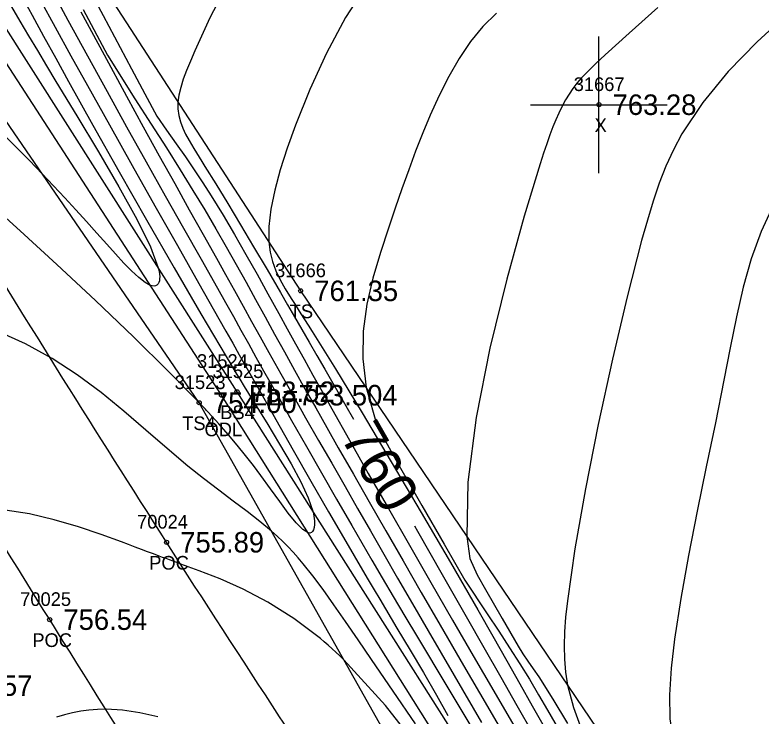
# Model space of a CAD drawing. Extents: x 1376587 to 1378239, y 1000335 to 1003031.
# Drawn here: x 1377963.2 to 1378017.8, y 1000666.1 to 1000717.4 of the extents above; entities that cross this region are included whole.
import ezdxf

# ---------------------------------------------------------------- set-up
doc = ezdxf.new("R2010")
doc.units = 0
for name, color, linetype in [('RD_DTM_BkLn1', 7, 'Continuous'), ('RD_DTM_BkLn2', 7, 'Continuous'), ('RD_DTM_BkLn_txCode', 7, 'Continuous'), ('RD_DTM_Major1', 7, 'Continuous'), ('RD_DTM_Major1_Lbl', 7, 'Continuous'), ('RD_DTM_Minor1', 7, 'Continuous'), ('RD_EX_H2O', 7, 'Continuous'), ('RD_EX_H2O_txCode', 7, 'Continuous'), ('RD_EX_Misc', 7, 'Continuous'), ('RD_EX_Misc_txCode', 7, 'Continuous'), ('RD_EX_Road', 7, 'Continuous'), ('RD_EX_Road_txCode', 7, 'Continuous'), ('RD_EX_TX_H2O_ELEV', 7, 'Continuous'), ('RD_EX_TX_Misc_ELEV', 7, 'Continuous'), ('RD_EX_TX_Road_ELEV', 7, 'Continuous'), ('RD_HC_Survey_ELEV', 7, 'Continuous'), ('RD_HC_Survey_txCode', 7, 'Continuous'), ('RD_SMD_Locator', 7, 'Continuous')]:
    doc.layers.add(name, color=color, linetype=linetype)

msp = doc.modelspace()

# ---------------------------------------------------------------- linework, layer by layer
at = {"layer": 'RD_DTM_BkLn1'}
msp.add_spline([(1378169.212, 1000387.103), (1378131.506, 1000434.744), (1378095.477, 1000481.988), (1378063.033, 1000526.867), (1378030.177, 1000574.233), (1377998.011, 1000622.539), (1377965.721, 1000673.201), (1377936, 1000721.493), (1377904.113, 1000773.429), (1377890.868, 1000795.129)], degree=3, dxfattribs=at)
at = {"layer": 'RD_DTM_BkLn2'}
for points in [[(1377906.26, 1000825.275), (1377902.456, 1000822.063), (1377908.408, 1000811.64), (1377936.588, 1000774.744), (1377960.665, 1000733.287), (1377984.073, 1000697.247), (1378009.482, 1000659.726)], [(1378037.054, 1000660.69), (1378019.371, 1000647.154), (1378012.958, 1000645.379), (1378008.902, 1000647.858), (1378005.689, 1000648.466), (1377979.425, 1000689.869), (1377951.959, 1000733.065), (1377926.815, 1000775.481), (1377904.915, 1000809.034), (1377897.581, 1000820.924), (1377899.385, 1000824.511)], [(1378008.67, 1000646.807), (1378003.766, 1000643.675), (1378001.404, 1000645.1), (1377976.657, 1000689.064), (1377948.341, 1000730.353), (1377932.085, 1000752.211), (1377921.755, 1000767.644), (1377900.683, 1000806.395), (1377894.514, 1000820.878), (1377896.367, 1000824.095)]]:
    msp.add_lwpolyline(points, dxfattribs=at)
at = {"layer": 'RD_DTM_Major1'}
for points in [[(1377978.814, 1000719.897), (1377977.446, 1000717.207), (1377976.343, 1000714.81), (1377976.017, 1000714.057), (1377975.732, 1000713.362), (1377975.493, 1000712.719), (1377975.306, 1000712.123), (1377975.175, 1000711.57), (1377975.106, 1000711.053), (1377975.102, 1000710.548), (1377975.163, 1000710.069), (1377975.282, 1000709.608), (1377975.452, 1000709.157), (1377975.664, 1000708.706), (1377975.913, 1000708.249), (1377976.082, 1000707.957), (1377976.262, 1000707.657), (1377976.452, 1000707.348), (1377976.651, 1000707.028), (1377976.86, 1000706.696), (1377977.077, 1000706.349), (1377977.873, 1000705.063), (1377978.745, 1000703.631), (1377979.672, 1000702.087), (1377980.637, 1000700.465), (1377981.618, 1000698.801), (1377982.596, 1000697.129), (1377983.117, 1000696.235), (1377983.637, 1000695.338), (1377984.702, 1000693.495), (1377985.258, 1000692.528), (1377985.839, 1000691.518), (1377987.379, 1000688.835), (1377987.934, 1000687.866)], [(1377965.032, 1000718.563), (1377966.132, 1000716.539), (1377967.279, 1000714.442), (1377968.478, 1000712.267), (1377970.085, 1000709.38), (1377971.746, 1000706.422), (1377973.418, 1000703.459), (1377975.063, 1000700.557), (1377976.637, 1000697.78), (1377978.102, 1000695.196), (1377978.612, 1000694.294), (1377979.106, 1000693.42), (1377979.59, 1000692.562), (1377980.069, 1000691.713), (1377980.548, 1000690.863), (1377981.034, 1000690.004), (1377982.262, 1000687.835), (1377983.535, 1000685.597), (1377984.828, 1000683.333), (1377986.118, 1000681.089), (1377987.382, 1000678.907), (1377988.596, 1000676.831), (1377989.026, 1000676.103), (1377989.448, 1000675.39), (1377989.866, 1000674.688), (1377990.282, 1000673.99), (1377991.121, 1000672.588), (1377992.09, 1000670.97), (1377993.063, 1000669.327), (1377994.012, 1000667.688), (1377994.847, 1000666.19)], [(1378018.638, 1000703.497), (1378017.751, 1000701.587), (1378017.037, 1000699.595), (1378016.453, 1000697.516), (1378015.954, 1000695.346), (1378015.497, 1000693.08), (1378015.039, 1000690.714), (1378014.412, 1000687.602), (1378013.749, 1000684.387), (1378013.083, 1000681.132), (1378012.45, 1000677.901), (1378011.886, 1000674.757), (1378011.425, 1000671.763), (1378011.174, 1000669.66), (1378011.044, 1000667.712), (1378011.078, 1000665.955), (1378011.319, 1000664.423), (1378011.812, 1000663.152), (1378012.599, 1000662.178), (1378013.779, 1000661.493), (1378015.273, 1000661.119), (1378017.019, 1000660.997), (1378018.955, 1000661.067)], [(1377992.483, 1000665.593), (1377990.843, 1000667.97), (1377989.27, 1000670.276), (1377988.277, 1000671.736), (1377987.361, 1000673.074), (1377986.512, 1000674.294), (1377985.721, 1000675.399), (1377984.977, 1000676.394), (1377984.272, 1000677.282), (1377983.898, 1000677.724), (1377983.527, 1000678.141), (1377983.152, 1000678.538), (1377982.767, 1000678.923), (1377982.365, 1000679.3), (1377981.942, 1000679.675), (1377981.09, 1000680.379), (1377980.153, 1000681.106), (1377979.146, 1000681.866), (1377978.081, 1000682.668), (1377976.97, 1000683.522), (1377975.826, 1000684.437), (1377974.312, 1000685.715), (1377972.756, 1000687.065), (1377971.147, 1000688.443), (1377969.476, 1000689.803), (1377967.733, 1000691.101), (1377965.911, 1000692.29), (1377963.948, 1000693.364), (1377961.936, 1000694.274)], [(1377992.404, 1000680.055), (1377992.629, 1000679.66), (1377994.435, 1000676.498), (1377996.191, 1000673.42), (1377997.482, 1000671.157), (1377998.717, 1000668.989), (1377999.898, 1000666.915), (1378001.025, 1000664.933)]]:
    msp.add_lwpolyline(points, dxfattribs=at)
at = {"layer": 'RD_DTM_Minor1'}
for points in [[(1377965.68, 1000719.603), (1377967.06, 1000717.045), (1377968.476, 1000714.444), (1377969.913, 1000711.826), (1377971.349, 1000709.237), (1377972.775, 1000706.689), (1377974.172, 1000704.207), (1377975.519, 1000701.821), (1377976.798, 1000699.559), (1377977.988, 1000697.448), (1377978.583, 1000696.389), (1377979.155, 1000695.369), (1377979.711, 1000694.374), (1377980.261, 1000693.391), (1377980.811, 1000692.406), (1377981.37, 1000691.408), (1377982.375, 1000689.619), (1377983.42, 1000687.767), (1377984.497, 1000685.868), (1377985.595, 1000683.942), (1377986.704, 1000682.006), (1377987.816, 1000680.078), (1377988.545, 1000678.822), (1377989.284, 1000677.555), (1377990.048, 1000676.253), (1377990.85, 1000674.894), (1377991.705, 1000673.454), (1377992.626, 1000671.911), (1377994.776, 1000668.327), (1377997.109, 1000664.437)], [(1377988.906, 1000719.643), (1377987.367, 1000717.229), (1377985.979, 1000714.633), (1377984.752, 1000711.97), (1377983.697, 1000709.353), (1377983.095, 1000707.685), (1377982.587, 1000706.101), (1377982.185, 1000704.611), (1377981.903, 1000703.228), (1377981.753, 1000701.962), (1377981.748, 1000700.826), (1377981.842, 1000700.08), (1377982.015, 1000699.386), (1377982.262, 1000698.722), (1377982.577, 1000698.065), (1377982.955, 1000697.392), (1377983.392, 1000696.681), (1377983.616, 1000696.327), (1377984.1, 1000695.57), (1377984.635, 1000694.735), (1377984.922, 1000694.284), (1377986.619, 1000691.553), (1377988.582, 1000688.316), (1377990.707, 1000684.752), (1377992.893, 1000681.043), (1377995.037, 1000677.369), (1377997.037, 1000673.908), (1377998.135, 1000671.992), (1377999.156, 1000670.199), (1378000.112, 1000668.51), (1378001.015, 1000666.903), (1378001.878, 1000665.359)], [(1377968.583, 1000719.367), (1377969.628, 1000717.382), (1377971.696, 1000713.492), (1377972.669, 1000711.66), (1377973.546, 1000710.033), (1377974.275, 1000709.005), (1377974.974, 1000708.011), (1377975.646, 1000707.043), (1377976.294, 1000706.09), (1377976.923, 1000705.142), (1377977.536, 1000704.19), (1377978.404, 1000702.786), (1377979.25, 1000701.359), (1377980.077, 1000699.918), (1377980.888, 1000698.47), (1377981.687, 1000697.022), (1377982.477, 1000695.583), (1377983.085, 1000694.478), (1377983.698, 1000693.369), (1377984.323, 1000692.242), (1377984.968, 1000691.083), (1377985.642, 1000689.879), (1377986.352, 1000688.615), (1377987.638, 1000686.339), (1377989.027, 1000683.895), (1377990.497, 1000681.318), (1377992.028, 1000678.647), (1377993.597, 1000675.919), (1377995.183, 1000673.17), (1377996.701, 1000670.549), (1377998.2, 1000667.971), (1377999.667, 1000665.461)], [(1377963.625, 1000718.898), (1377964.438, 1000717.41), (1377965.279, 1000715.871), (1377966.165, 1000714.259), (1377967.108, 1000712.55), (1377968.881, 1000709.365), (1377970.8, 1000705.951), (1377972.8, 1000702.431), (1377974.814, 1000698.927), (1377976.777, 1000695.559), (1377978.622, 1000692.451), (1377978.963, 1000691.886), (1377979.297, 1000691.334), (1377979.625, 1000690.793), (1377979.948, 1000690.263), (1377980.267, 1000689.742), (1377980.582, 1000689.229), (1377981.592, 1000687.585), (1377982.535, 1000686.03), (1377983.376, 1000684.586), (1377984.085, 1000683.274), (1377984.627, 1000682.115), (1377984.969, 1000681.129), (1377985.014, 1000680.941), (1377985.048, 1000680.762), (1377985.072, 1000680.593), (1377985.087, 1000680.434), (1377985.093, 1000680.286), (1377985.09, 1000680.149), (1377985.066, 1000679.947), (1377985.021, 1000679.78), (1377984.953, 1000679.653), (1377984.864, 1000679.569), (1377984.754, 1000679.532), (1377984.622, 1000679.547), (1377984.232, 1000679.792), (1377983.744, 1000680.293), (1377983.176, 1000680.994), (1377982.546, 1000681.838), (1377981.872, 1000682.769), (1377981.172, 1000683.731), (1377980.617, 1000684.471), (1377980.044, 1000685.208), (1377979.439, 1000685.955), (1377978.791, 1000686.725), (1377978.085, 1000687.529), (1377977.309, 1000688.38), (1377977.242, 1000688.451), (1377977.176, 1000688.523), (1377977.108, 1000688.595), (1377977.041, 1000688.667), (1377976.972, 1000688.74), (1377976.903, 1000688.813), (1377976.859, 1000688.86), (1377976.77, 1000688.955), (1377976.725, 1000689.002), (1377976.68, 1000689.05), (1377976.634, 1000689.097), (1377974.418, 1000691.359), (1377971.842, 1000693.885), (1377969.067, 1000696.534), (1377966.254, 1000699.163), (1377963.563, 1000701.632), (1377961.155, 1000703.799)], [(1377962.928, 1000718.025), (1377963.547, 1000716.969), (1377964.175, 1000715.907), (1377964.818, 1000714.826), (1377965.484, 1000713.715), (1377966.181, 1000712.56), (1377967.711, 1000710.035), (1377969.284, 1000707.419), (1377970.782, 1000704.856), (1377972.089, 1000702.491), (1377973.089, 1000700.467), (1377973.664, 1000698.929), (1377973.718, 1000698.692), (1377973.752, 1000698.479), (1377973.767, 1000698.291), (1377973.763, 1000698.125), (1377973.743, 1000697.983), (1377973.708, 1000697.863), (1377973.648, 1000697.75), (1377973.569, 1000697.667), (1377973.472, 1000697.614), (1377973.358, 1000697.593), (1377973.228, 1000697.603), (1377973.082, 1000697.645), (1377972.693, 1000697.859), (1377972.234, 1000698.219), (1377971.716, 1000698.702), (1377971.147, 1000699.284), (1377970.536, 1000699.943), (1377969.892, 1000700.655), (1377969.16, 1000701.469), (1377968.402, 1000702.311), (1377967.622, 1000703.174), (1377966.821, 1000704.05), (1377966.003, 1000704.932), (1377965.17, 1000705.813), (1377964.237, 1000706.778), (1377963.281, 1000707.747), (1377962.292, 1000708.737)], [(1378010.214, 1000717.964), (1378008.112, 1000716.102), (1378006.342, 1000714.501), (1378006.007, 1000714.192), (1378005.693, 1000713.898), (1378005.397, 1000713.616), (1378005.121, 1000713.343), (1378004.862, 1000713.078), (1378004.619, 1000712.817), (1378004.29, 1000712.434), (1378003.989, 1000712.046), (1378003.711, 1000711.643), (1378003.451, 1000711.216), (1378003.203, 1000710.755), (1378002.961, 1000710.252), (1378002.748, 1000709.764), (1378002.533, 1000709.231), (1378002.313, 1000708.647), (1378002.086, 1000708.008), (1378001.848, 1000707.309), (1378001.597, 1000706.545), (1378000.425, 1000702.721), (1377999.147, 1000698.094), (1377997.926, 1000693.051), (1377996.925, 1000687.978), (1377996.306, 1000683.263), (1377996.232, 1000679.292), (1377996.446, 1000677.673), (1377996.989, 1000676.485), (1377997.607, 1000675.402), (1377998.815, 1000673.295), (1377999.981, 1000671.257), (1378000.323, 1000670.695), (1378000.706, 1000670.164), (1378001.094, 1000669.609), (1378001.487, 1000669.024), (1378002.521, 1000667.389), (1378003.588, 1000665.598)], [(1377968.003, 1000717.651), (1377969.696, 1000714.518), (1377971.341, 1000711.485), (1377972.566, 1000709.249), (1377973.74, 1000707.123), (1377974.863, 1000705.102), (1377975.934, 1000703.182), (1377976.953, 1000701.36), (1377977.919, 1000699.632), (1377978.584, 1000698.436), (1377979.229, 1000697.275), (1377979.861, 1000696.137), (1377980.488, 1000695.008), (1377981.117, 1000693.878), (1377981.757, 1000692.733), (1377982.626, 1000691.186), (1377983.523, 1000689.597), (1377984.444, 1000687.972), (1377985.386, 1000686.315), (1377986.346, 1000684.633), (1377987.321, 1000682.928), (1377988.238, 1000681.328), (1377989.177, 1000679.692), (1377990.151, 1000678.001), (1377991.172, 1000676.233), (1377992.252, 1000674.368), (1377993.404, 1000672.384), (1377995.306, 1000669.12), (1377997.311, 1000665.689)], [(1377968.18, 1000717.83), (1377969.958, 1000714.485), (1377971.946, 1000711.288), (1377973.155, 1000709.428), (1377974.258, 1000707.706), (1377975.268, 1000706.101), (1377976.199, 1000704.593), (1377977.065, 1000703.161), (1377977.878, 1000701.784), (1377978.64, 1000700.463), (1377979.372, 1000699.168), (1377980.083, 1000697.89), (1377980.782, 1000696.622), (1377981.476, 1000695.358), (1377982.173, 1000694.088), (1377982.896, 1000692.779), (1377983.635, 1000691.449), (1377984.394, 1000690.092), (1377985.178, 1000688.698), (1377985.989, 1000687.261), (1377986.833, 1000685.773), (1377987.933, 1000683.839), (1377989.089, 1000681.814), (1377990.302, 1000679.699), (1377991.57, 1000677.492), (1377992.893, 1000675.195), (1377994.273, 1000672.807), (1377995.987, 1000669.85), (1377997.733, 1000666.846), (1377999.465, 1000663.875)], [(1377998.401, 1000717.561), (1377997.411, 1000716.584), (1377996.507, 1000715.473), (1377995.679, 1000714.248), (1377994.917, 1000712.93), (1377994.214, 1000711.539), (1377993.558, 1000710.097), (1377993.011, 1000708.792), (1377992.487, 1000707.461), (1377991.981, 1000706.102), (1377991.486, 1000704.714), (1377990.995, 1000703.294), (1377990.504, 1000701.842), (1377989.911, 1000700.041), (1377989.366, 1000698.187), (1377988.929, 1000696.277), (1377988.66, 1000694.306), (1377988.618, 1000692.273), (1377988.863, 1000690.174), (1377989.663, 1000687.355), (1377991.294, 1000684.442), (1377992.951, 1000681.552), (1377994.566, 1000678.731), (1377996.075, 1000676.094), (1377997.711, 1000673.626), (1377998.561, 1000672.357), (1377999.353, 1000671.147), (1378000.098, 1000669.98), (1378000.805, 1000668.84), (1378001.484, 1000667.713), (1378002.144, 1000666.583), (1378003.096, 1000664.899)], [(1378019.78, 1000717.574), (1378017.46, 1000715.47), (1378015.345, 1000713.282), (1378013.494, 1000711.027), (1378011.968, 1000708.722), (1378011.343, 1000707.553), (1378010.796, 1000706.357), (1378010.308, 1000705.115), (1378009.861, 1000703.807), (1378009.437, 1000702.415), (1378009.018, 1000700.919), (1378007.958, 1000696.818), (1378006.877, 1000692.252), (1378005.837, 1000687.483), (1378004.901, 1000682.771), (1378004.13, 1000678.379), (1378003.586, 1000674.566), (1378003.459, 1000673.393), (1378003.376, 1000672.306), (1378003.342, 1000671.284), (1378003.364, 1000670.308), (1378003.448, 1000669.357), (1378003.601, 1000668.41), (1378004.023, 1000666.787), (1378004.621, 1000665.161)], [(1377993.407, 1000662.951), (1377990.28, 1000666.929), (1377987.238, 1000670.267), (1377986.948, 1000670.546), (1377986.66, 1000670.816), (1377986.374, 1000671.077), (1377986.09, 1000671.329), (1377985.806, 1000671.574), (1377985.523, 1000671.811), (1377983.574, 1000673.283), (1377981.679, 1000674.473), (1377979.873, 1000675.423), (1377978.186, 1000676.177), (1377976.652, 1000676.778), (1377975.302, 1000677.269), (1377975.023, 1000677.37), (1377974.752, 1000677.469), (1377974.489, 1000677.565), (1377974.23, 1000677.661), (1377973.974, 1000677.756), (1377973.718, 1000677.851), (1377973.302, 1000678.008), (1377972.876, 1000678.168), (1377972.435, 1000678.335), (1377971.975, 1000678.509), (1377971.49, 1000678.691), (1377970.976, 1000678.884), (1377969.486, 1000679.427), (1377967.826, 1000679.989), (1377966.058, 1000680.513), (1377964.246, 1000680.941), (1377962.453, 1000681.217)], [(1377973.633, 1000666.099), (1377972.325, 1000666.378), (1377971.057, 1000666.569), (1377969.842, 1000666.649), (1377969.21, 1000666.639), (1377968.595, 1000666.591), (1377967.992, 1000666.507), (1377967.398, 1000666.39), (1377966.809, 1000666.24), (1377966.222, 1000666.06)]]:
    msp.add_lwpolyline(points, dxfattribs=at)
at = {"layer": 'RD_EX_H2O'}
msp.add_lwpolyline([(1378004.897, 1000647.311), (1377978.29, 1000689.615), (1377950.659, 1000732.22), (1377923.852, 1000773.755), (1377903.897, 1000808.511), (1377896.301, 1000821.096)], dxfattribs=at)
at = {"layer": 'RD_EX_Misc'}
for p, q in [((1378005.892, 1000705.861), (1378005.892, 1000715.861)), ((1378000.892, 1000710.861), (1378010.892, 1000710.861))]:
    msp.add_line(p, q, dxfattribs=at)
at = {"layer": 'RD_EX_Road'}
for points in [[(1378177.15, 1000392.854), (1378139.733, 1000441.521), (1378104.671, 1000487.69), (1378071.786, 1000533.085), (1378038.454, 1000579.804), (1378007.554, 1000627.96), (1377974.27, 1000678.859), (1377944.465, 1000727.117), (1377913.028, 1000778.581), (1377899.668, 1000800.294)], [(1378161.362, 1000381.162), (1378123.914, 1000428.538), (1378087.578, 1000476.324), (1378055.075, 1000520.944), (1378021.673, 1000568.713), (1377989.952, 1000617.081), (1377957.327, 1000668.378), (1377927.534, 1000716.552), (1377895.409, 1000768.824), (1377883.752, 1000788.501)]]:
    msp.add_spline(points, degree=3, dxfattribs=at)
at = {"layer": 'RD_SMD_Locator'}
for centre in [(1378005.892, 1000710.861), (1377984.073, 1000697.247), (1377978.29, 1000689.615), (1377979.425, 1000689.869), (1377976.657, 1000689.064), (1377974.27, 1000678.859), (1377965.721, 1000673.201)]:
    msp.add_circle(centre, 0.15, dxfattribs=at)

# ---------------------------------------------------------------- texts
at = {"layer": 'RD_DTM_BkLn_txCode'}
for s, p in [('31666', (1377982.207, 1000698.247)), ('TS', (1377983.278, 1000695.247)), ('31525', (1377977.63, 1000690.869)), ('31523', (1377974.862, 1000690.064)), ('BS4', (1377978.197, 1000687.869)), ('TS4', (1377975.413, 1000687.064))]:
    msp.add_text(s, height=1, dxfattribs=at).set_placement(p)
at = {"layer": 'RD_DTM_Major1_Lbl'}
msp.add_text('760', height=3, rotation=299.7793, dxfattribs=at).set_placement((1377986.944, 1000686.579))
at = {"layer": 'RD_EX_H2O_txCode'}
for s, p in [('31524', (1377976.495, 1000691.615)), ('ODL', (1377977.046, 1000686.615))]:
    msp.add_text(s, height=1, dxfattribs=at).set_placement(p)
at = {"layer": 'RD_EX_Misc_txCode'}
for s, p in [('31667', (1378004.049, 1000711.861)), ('X', (1378005.577, 1000708.861))]:
    msp.add_text(s, height=1, dxfattribs=at).set_placement(p)
at = {"layer": 'RD_EX_Road_txCode'}
for s, p in [('70024', (1377972.113, 1000679.859)), ('POC', (1377973.002, 1000676.859))]:
    msp.add_text(s, height=1, dxfattribs=at).set_placement(p)
at = {"layer": 'RD_EX_TX_H2O_ELEV'}
msp.add_text('EL=753.504', height=1.5, dxfattribs=at).set_placement((1377980.29, 1000688.865))
at = {"layer": 'RD_EX_TX_Misc_ELEV'}
for s, p in [('763.28', (1378006.892, 1000710.111)), ('761.35', (1377985.073, 1000696.497)), ('753.52', (1377980.425, 1000689.119)), ('754.00', (1377977.657, 1000688.314))]:
    msp.add_text(s, height=1.5, dxfattribs=at).set_placement(p)
at = {"layer": 'RD_EX_TX_Road_ELEV'}
for s, p in [('755.89', (1377975.27, 1000678.109)), ('756.57', (1377958.327, 1000667.628))]:
    msp.add_text(s, height=1.5, dxfattribs=at).set_placement(p)
at = {"layer": 'RD_HC_Survey_ELEV'}
msp.add_text('756.54', height=1.5, dxfattribs=at).set_placement((1377966.721, 1000672.451))
at = {"layer": 'RD_HC_Survey_txCode'}
for s, p in [('70025', (1377963.564, 1000674.201)), ('POC', (1377964.453, 1000671.201))]:
    msp.add_text(s, height=1, dxfattribs=at).set_placement(p)

doc.saveas('drawing.dxf')
